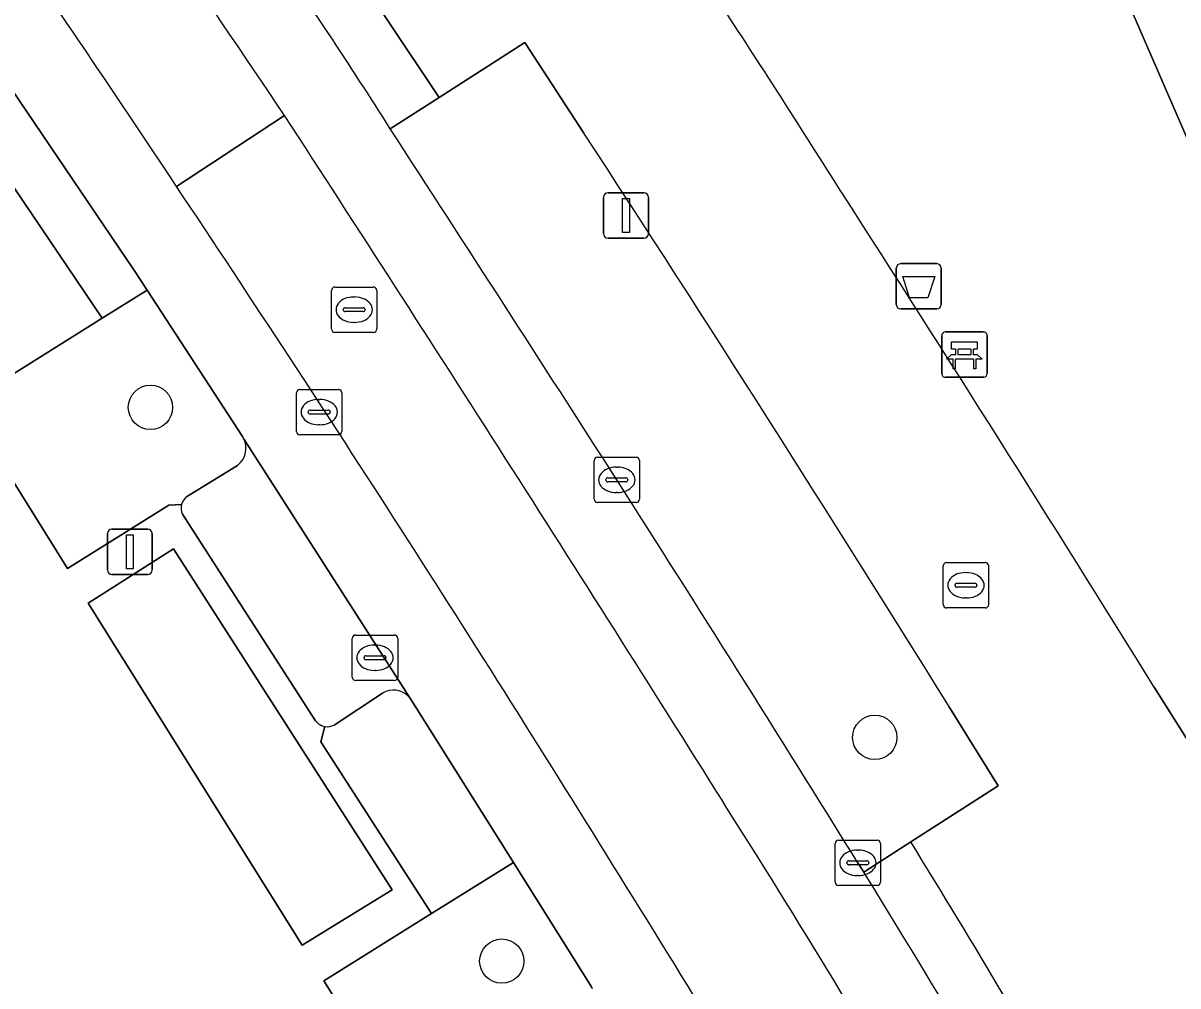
# Model space of a CAD drawing. Extents: x 159716 to 160783, y 383290 to 384031.
# Drawn here: x 160553.66 to 160579.13, y 383473.96 to 383495.21 of the extents above; entities that cross this region are included whole.
import ezdxf

# ---------------------------------------------------------------- set-up
doc = ezdxf.new("R2010")
doc.units = 0
for name, color, linetype in [('IMGEO_Afvalbak', 7, 'Continuous'), ('IMGEO_Bank', 7, 'Continuous'), ('IMGEO_Boom', 7, 'Continuous'), ('IMGEO_Groenvoorziening', 7, 'Continuous'), ('IMGEO_Kolk', 7, 'Continuous'), ('IMGEO_Lichtmast', 7, 'Continuous'), ('IMGEO_Parkeervlak_open', 7, 'Continuous'), ('IMGEO_Rijbaan_lokaal_gesloten', 7, 'Continuous'), ('IMGEO_Rijbaan_lokaal_open', 7, 'Continuous'), ('IMGEO_Rioolput', 7, 'Continuous'), ('IMGEO_Voetpad_open', 7, 'Continuous')]:
    doc.layers.add(name, color=color, linetype=linetype)

msp = doc.modelspace()

# ---------------------------------------------------------------- linework, layer by layer
at = {"layer": 'IMGEO_Afvalbak'}
for p, q in [((160572.92, 383488.998), (160572.92, 383489.798)), ((160572.92, 383489.798), (160572.92, 383488.998)), ((160573.02, 383489.898), (160573.81, 383489.898)), ((160573.81, 383489.898), (160573.02, 383489.898)), ((160573.91, 383489.798), (160573.91, 383488.998)), ((160573.91, 383488.998), (160573.91, 383489.798)), ((160573.81, 383488.898), (160573.02, 383488.898)), ((160573.02, 383488.898), (160573.81, 383488.898))]:
    msp.add_line(p, q, dxfattribs=at)
msp.add_lwpolyline([(160573.063, 383489.612), (160573.767, 383489.612), (160573.618, 383489.142), (160573.212, 383489.142), (160573.063, 383489.612)], dxfattribs=at)
for centre, start, end in [((160573.02, 383489.798), 90, 180), ((160573.02, 383489.798), 90, 180), ((160573.81, 383489.798), 0, 90), ((160573.81, 383489.798), 360, 90), ((160573.02, 383488.998), 180, 270), ((160573.02, 383488.998), 180, 270), ((160573.81, 383488.998), 270, 0), ((160573.81, 383488.998), 270, 0)]:
    msp.add_arc(centre, 0.1, start, end, dxfattribs=at)
at = {"layer": 'IMGEO_Bank'}
for p, q in [((160573.923, 383487.466), (160573.923, 383488.307)), ((160573.923, 383488.307), (160573.923, 383487.466)), ((160573.998, 383488.391), (160574.839, 383488.391)), ((160574.839, 383488.391), (160573.998, 383488.391)), ((160574.923, 383488.316), (160574.923, 383487.475)), ((160574.923, 383487.475), (160574.923, 383488.316)), ((160574.232, 383487.897), (160574.232, 383488.003)), ((160574.276, 383488.003), (160574.276, 383487.897)), ((160574.564, 383488.009), (160574.282, 383488.009)), ((160574.57, 383487.897), (160574.57, 383488.003)), ((160574.614, 383488.003), (160574.614, 383487.897)), ((160574.62, 383487.789), (160574.227, 383487.789)), ((160574.282, 383487.891), (160574.564, 383487.891)), ((160574.848, 383487.391), (160574.007, 383487.391)), ((160574.007, 383487.391), (160574.848, 383487.391))]:
    msp.add_line(p, q, dxfattribs=at)
for points in [[(160574.226, 383488.009), (160574.14, 383488.009), (160574.14, 383488.17), (160574.703, 383488.17), (160574.703, 383488.009), (160574.62, 383488.009)], [(160574.17, 383487.789), (160574.028, 383487.789), (160574.14, 383487.891), (160574.226, 383487.891)], [(160574.22, 383487.782), (160574.22, 383487.575), (160574.177, 383487.575), (160574.177, 383487.782)], [(160574.62, 383487.891), (160574.703, 383487.891), (160574.815, 383487.789), (160574.676, 383487.789)], [(160574.67, 383487.782), (160574.67, 383487.575), (160574.626, 383487.575), (160574.626, 383487.782)]]:
    msp.add_lwpolyline(points, dxfattribs=at)
for centre, radius, start, end in [((160574.001, 383488.313), 0.0779, 92.4484, 184.2845), ((160574.001, 383488.313), 0.0779, 92.4484, 184.2845), ((160574.845, 383488.313), 0.0779, 2.4484, 94.2845), ((160574.845, 383488.313), 0.0779, 2.4484, 94.2845), ((160574.225, 383488.002), 0.00671, 2.8957, 87.1043), ((160574.282, 383488.002), 0.00671, 92.8957, 177.1043), ((160574.564, 383488.002), 0.00671, 2.8957, 87.1043), ((160574.621, 383488.002), 0.00671, 92.8957, 177.1043), ((160574.17, 383487.782), 0.00671, 2.8957, 87.1043), ((160574.227, 383487.782), 0.00671, 92.8957, 177.1043), ((160574.225, 383487.898), 0.00671, 272.8957, 357.1043), ((160574.282, 383487.898), 0.00671, 182.8957, 267.1043), ((160574.564, 383487.898), 0.00671, 272.8957, 357.1043), ((160574.621, 383487.898), 0.00671, 182.8957, 267.1043), ((160574.619, 383487.782), 0.00671, 2.8957, 87.1043), ((160574.676, 383487.782), 0.00671, 92.8957, 177.1043), ((160574.001, 383487.469), 0.0779, 182.4484, 274.2845), ((160574.001, 383487.469), 0.0779, 182.4484, 274.2845), ((160574.845, 383487.469), 0.0779, 272.4484, 4.2845), ((160574.845, 383487.469), 0.0779, 272.4484, 4.2845)]:
    msp.add_arc(centre, radius, start, end, dxfattribs=at)
at = {"layer": 'IMGEO_Boom'}
for centre in [(160556.472, 383486.728), (160572.444, 383479.448), (160564.22, 383474.511)]:
    msp.add_circle(centre, 0.489, dxfattribs=at)
at = {"layer": 'IMGEO_Groenvoorziening'}
for points in [[(160596.348, 383499.376), (160596.086, 383500), (160594.426, 383503.95), (160593.321, 383506.581), (160592.189, 383506.167), (160583.853, 383502.745), (160577.257, 383500), (160576.32, 383499.61), (160583.978, 383481.963), (160584.349, 383482.176), (160586.475, 383483.084), (160600.577, 383489.311), (160598.231, 383494.895)], [(160561.804, 383476.086), (160556.983, 383483.608), (160555.1, 383482.407), (160559.814, 383474.865)]]:
    msp.add_lwpolyline(points, close=True, dxfattribs=at)
for points in [[(160578.607, 383480.557), (160579.387, 383479.321), (160583.978, 383481.963), (160576.32, 383499.61)], [(160566.031, 383492.778), (160564.726, 383494.778), (160562.836, 383493.562), (160561.761, 383492.87)], [(160556.398, 383489.31), (160555.408, 383488.692), (160552.377, 383486.801), (160554.641, 383483.175), (160556.876, 383484.568), (160557.157, 383484.588)], [(160558.539, 383486.017), (160558.502, 383486.084), (160556.398, 383489.31)], [(160557.289, 383484.771), (160558.389, 383485.447)], [(160561.592, 383480.423), (160560.522, 383479.72)], [(160564.476, 383476.686), (160562.224, 383480.277), (160562.192, 383480.32), (160562.156, 383480.359)], [(160572.072, 383476.681), (160572.201, 383476.473), (160573.239, 383477.14), (160575.165, 383478.377), (160574.07, 383480.147)], [(160560.32, 383479.687), (160560.23, 383479.351), (160562.668, 383475.559), (160564.476, 383476.686)], [(160564.476, 383476.686), (160562.668, 383475.559), (160560.294, 383474.079), (160562.198, 383471.04), (160564.537, 383472.482), (160564.839, 383472.502)], [(160566.215, 383473.908), (160566.196, 383473.943), (160564.476, 383476.686)]]:
    msp.add_lwpolyline(points, dxfattribs=at)
for centre, radius, start, end in [((160366.92, 383362.728), 241.899, 32.15651, 33.29823), ((159065.368, 382521.624), 1783.959, 32.69003, 32.985933), ((160002.621, 383125.322), 672.648, 31.837038, 33.112391), ((159921.18, 383072.952), 773.532, 31.798966, 32.755481), ((160558.107, 383485.826), 0.472, 306.6628, 23.8501), ((159877.764, 383045.758), 817.165, 31.825854, 32.525671), ((160557.459, 383484.509), 0.312, 123.0099, 165.3834), ((160561.832, 383480.022), 0.468, 46.1596, 120.8925), ((160560.372, 383480.003), 0.321, 260.6681, 297.8884)]:
    msp.add_arc(centre, radius, start, end, dxfattribs=at)
at = {"layer": 'IMGEO_Kolk'}
for p, q in [((160566.331, 383485.629), (160567.183, 383485.629)), ((160566.256, 383484.703), (160566.256, 383485.555)), ((160566.744, 383485.409), (160566.769, 383485.409)), ((160567.257, 383485.555), (160567.257, 383484.703)), ((160566.515, 383485.123), (160566.515, 383485.135)), ((160566.558, 383485.172), (160566.956, 383485.172)), ((160566.999, 383485.135), (160566.999, 383485.123)), ((160566.953, 383485.086), (160566.555, 383485.086)), ((160567.183, 383484.629), (160566.331, 383484.629)), ((160566.767, 383484.849), (160566.742, 383484.849)), ((160560.923, 383480.779), (160560.923, 383481.631)), ((160560.998, 383481.705), (160561.85, 383481.705)), ((160561.924, 383481.631), (160561.924, 383480.779)), ((160561.411, 383481.485), (160561.436, 383481.485)), ((160561.182, 383481.199), (160561.182, 383481.211)), ((160561.62, 383481.162), (160561.222, 383481.162)), ((160561.225, 383481.248), (160561.623, 383481.248)), ((160561.666, 383481.211), (160561.666, 383481.199)), ((160561.434, 383480.925), (160561.409, 383480.925)), ((160561.85, 383480.705), (160560.998, 383480.705)), ((160571.571, 383476.255), (160571.571, 383477.107)), ((160571.646, 383477.181), (160572.498, 383477.181)), ((160572.059, 383476.961), (160572.084, 383476.961)), ((160572.572, 383477.107), (160572.572, 383476.255)), ((160571.873, 383476.724), (160572.271, 383476.724)), ((160571.83, 383476.675), (160571.83, 383476.687)), ((160572.268, 383476.638), (160571.87, 383476.638)), ((160572.314, 383476.687), (160572.314, 383476.675)), ((160572.082, 383476.401), (160572.057, 383476.401)), ((160572.498, 383476.181), (160571.646, 383476.181))]:
    msp.add_line(p, q, dxfattribs=at)
for points in [[(160566.331, 383485.629), (160567.183, 383485.629)], [(160566.256, 383484.703), (160566.256, 383485.555)], [(160567.257, 383485.555), (160567.257, 383484.703)], [(160567.183, 383484.629), (160566.331, 383484.629)], [(160560.923, 383480.779), (160560.923, 383481.631)], [(160560.998, 383481.705), (160561.85, 383481.705)], [(160561.924, 383481.631), (160561.924, 383480.779)], [(160561.85, 383480.705), (160560.998, 383480.705)], [(160571.571, 383476.255), (160571.571, 383477.107)], [(160571.646, 383477.181), (160572.498, 383477.181)], [(160572.572, 383477.107), (160572.572, 383476.255)], [(160572.498, 383476.181), (160571.646, 383476.181)]]:
    msp.add_lwpolyline(points, dxfattribs=at)
for centre, radius, start, end in [((160566.333, 383485.553), 0.0765, 91.552, 178.448), ((160566.333, 383485.553), 0.0765, 91.552, 178.448), ((160567.181, 383485.553), 0.0765, 1.552, 88.448), ((160567.181, 383485.553), 0.0765, 1.552, 88.448), ((160566.555, 383485.132), 0.0403, 85.8775, 175.7526), ((160566.552, 383485.122), 0.0366, 178.938, 274.7102), ((160566.956, 383485.129), 0.043, 264.8664, 352.4533), ((160566.96, 383485.134), 0.0386, 1.7309, 96.639), ((160566.333, 383484.705), 0.0765, 181.552, 268.448), ((160566.333, 383484.705), 0.0765, 181.552, 268.448), ((160567.181, 383484.705), 0.0765, 271.552, 358.448), ((160567.181, 383484.705), 0.0765, 271.552, 358.448), ((160561, 383481.629), 0.0765, 91.552, 178.448), ((160561, 383481.629), 0.0765, 91.552, 178.448), ((160561.848, 383481.629), 0.0765, 1.552, 88.448), ((160561.848, 383481.629), 0.0765, 1.552, 88.448), ((160561.222, 383481.208), 0.0403, 85.8775, 175.7526), ((160561.219, 383481.198), 0.0366, 178.938, 274.7102), ((160561.623, 383481.205), 0.043, 264.8664, 352.4533), ((160561.627, 383481.21), 0.0386, 1.7309, 96.639), ((160561, 383480.781), 0.0765, 181.552, 268.448), ((160561, 383480.781), 0.0765, 181.552, 268.448), ((160561.848, 383480.781), 0.0765, 271.552, 358.448), ((160561.848, 383480.781), 0.0765, 271.552, 358.448), ((160571.648, 383477.105), 0.0765, 91.552, 178.448), ((160571.648, 383477.105), 0.0765, 91.552, 178.448), ((160572.496, 383477.105), 0.0765, 1.552, 88.448), ((160572.496, 383477.105), 0.0765, 1.552, 88.448), ((160571.87, 383476.684), 0.0403, 85.8775, 175.7526), ((160572.275, 383476.686), 0.0386, 1.7309, 96.639), ((160571.867, 383476.674), 0.0366, 178.938, 274.7102), ((160572.271, 383476.681), 0.043, 264.8664, 352.4533), ((160571.648, 383476.257), 0.0765, 181.552, 268.448), ((160571.648, 383476.257), 0.0765, 181.552, 268.448), ((160572.496, 383476.257), 0.0765, 271.552, 358.448), ((160572.496, 383476.257), 0.0765, 271.552, 358.448)]:
    msp.add_arc(centre, radius, start, end, dxfattribs=at)
for centre, major_axis, ratio, start_param, end_param in [((160566.743, 383485.129), (-0.387, 0.002), 0.722429, 4.712389, 7.853982), ((160566.768, 383485.129), (-0.39, 0.002), 0.717154, 1.570796, 4.712389), ((160561.41, 383481.205), (-0.387, 0.002), 0.722429, 4.712389, 7.853982), ((160561.435, 383481.205), (-0.39, 0.002), 0.717154, 1.570796, 4.712389), ((160572.058, 383476.681), (-0.387, 0.002), 0.722429, 4.712389, 7.853982), ((160572.083, 383476.681), (-0.39, 0.002), 0.717154, 1.570796, 4.712389)]:
    msp.add_ellipse(centre, major_axis=major_axis, ratio=ratio, start_param=start_param, end_param=end_param, dxfattribs=at)
at = {"layer": 'IMGEO_Lichtmast'}
for p, q in [((160566.463, 383490.561), (160566.463, 383491.361)), ((160566.463, 383491.361), (160566.463, 383490.561)), ((160566.563, 383491.461), (160567.353, 383491.461)), ((160567.353, 383491.461), (160566.563, 383491.461)), ((160567.453, 383491.361), (160567.453, 383490.561)), ((160567.453, 383490.561), (160567.453, 383491.361)), ((160567.353, 383490.461), (160566.563, 383490.461)), ((160566.563, 383490.461), (160567.353, 383490.461)), ((160555.523, 383483.142), (160555.523, 383483.942)), ((160555.523, 383483.942), (160555.523, 383483.142)), ((160555.623, 383484.042), (160556.413, 383484.042)), ((160556.413, 383484.042), (160555.623, 383484.042)), ((160556.513, 383483.942), (160556.513, 383483.142)), ((160556.513, 383483.142), (160556.513, 383483.942)), ((160556.413, 383483.042), (160555.623, 383483.042)), ((160555.623, 383483.042), (160556.413, 383483.042))]:
    msp.add_line(p, q, dxfattribs=at)
for points in [[(160566.883, 383491.336), (160567.033, 383491.336), (160567.033, 383490.586), (160566.883, 383490.586), (160566.883, 383491.336)], [(160555.943, 383483.917), (160556.093, 383483.917), (160556.093, 383483.167), (160555.943, 383483.167), (160555.943, 383483.917)]]:
    msp.add_lwpolyline(points, dxfattribs=at)
for centre, start, end in [((160566.563, 383491.361), 90, 180), ((160566.563, 383491.361), 90, 180), ((160567.353, 383491.361), 0, 90), ((160567.353, 383491.361), 360, 90), ((160566.563, 383490.561), 180, 270), ((160566.563, 383490.561), 180, 270), ((160567.353, 383490.561), 270, 0), ((160567.353, 383490.561), 270, 0), ((160555.623, 383483.942), 90, 180), ((160555.623, 383483.942), 90, 180), ((160556.413, 383483.942), 0, 90), ((160556.413, 383483.942), 360, 90), ((160555.623, 383483.142), 180, 270), ((160555.623, 383483.142), 180, 270), ((160556.413, 383483.142), 270, 0), ((160556.413, 383483.142), 270, 0)]:
    msp.add_arc(centre, 0.1, start, end, dxfattribs=at)
at = {"layer": 'IMGEO_Parkeervlak_open'}
for points in [[(160562.156, 383480.359), (160562.192, 383480.32), (160558.539, 383486.017)], [(160558.389, 383485.447), (160557.289, 383484.771)], [(160557.176, 383484.369), (160560.112, 383479.811)], [(160560.522, 383479.72), (160561.592, 383480.423)]]:
    msp.add_lwpolyline(points, dxfattribs=at)
for centre, radius, start, end in [((160558.107, 383485.826), 0.472, 306.6628, 23.8501), ((160557.459, 383484.509), 0.312, 123.0099, 165.3834), ((160557.464, 383484.504), 0.319, 164.7801, 205.1368), ((160561.832, 383480.022), 0.468, 46.1596, 120.8925), ((160560.367, 383480.003), 0.319, 216.9234, 261.4737), ((160560.372, 383480.003), 0.321, 260.6681, 297.8884)]:
    msp.add_arc(centre, radius, start, end, dxfattribs=at)
at = {"layer": 'IMGEO_Rijbaan_lokaal_gesloten'}
for points in [[(160534.861, 383521.268), (160533.492, 383520.126), (160533.701, 383519.875), (160535.625, 383517.558), (160535.655, 383517.517), (160535.673, 383517.485), (160543.509, 383507.473), (160543.553, 383507.435), (160543.595, 383507.392), (160544.622, 383506.053), (160544.923, 383505.657), (160544.956, 383505.607), (160552.445, 383495.159), (160552.479, 383495.114), (160553.058, 383494.259), (160556.118, 383489.74), (160556.398, 383489.31), (160558.502, 383486.084), (160558.539, 383486.017), (160562.192, 383480.32), (160562.224, 383480.277), (160564.476, 383476.686), (160566.196, 383473.943), (160566.215, 383473.908)], [(160572.201, 383476.473), (160572.072, 383476.681)]]:
    msp.add_lwpolyline(points, dxfattribs=at)
for centre, radius, start, end in [((160234.4, 383275.322), 391.279, 33.83099, 36.6946), ((160294.721, 383318.184), 314.465, 33.4681, 36.2759), ((160469.964, 383435.013), 108.508, 32.2218, 34.87351), ((159610.761, 382876.565), 1131.445, 32.112129, 33.022406), ((159065.368, 382521.624), 1783.959, 32.69003, 32.985933), ((160124.555, 383202.962), 519.963, 31.72792, 33.71891), ((159877.764, 383045.758), 817.165, 31.825854, 32.525671), ((160378.372, 383356.894), 225.941, 27.73234, 32.41697), ((160387.405, 383361.707), 217.534, 28.33677, 31.84198), ((160292.754, 383304.882), 323.307, 28.75868, 32.04063)]:
    msp.add_arc(centre, radius, start, end, dxfattribs=at)
at = {"layer": 'IMGEO_Rijbaan_lokaal_open'}
for points in [[(160559.429, 383493.165), (160557.045, 383491.603)], [(160557.045, 383491.603), (160559.429, 383493.165)]]:
    msp.add_lwpolyline(points, dxfattribs=at)
for centre, radius, start, end in [((160234.4, 383275.322), 391.279, 33.83099, 36.6946), ((160294.721, 383318.184), 314.465, 33.4681, 36.2759), ((159610.761, 382876.565), 1131.445, 32.112129, 33.022406), ((160124.555, 383202.962), 519.963, 31.72792, 33.71891), ((160378.372, 383356.894), 225.941, 27.73234, 32.41697), ((160292.754, 383304.882), 323.307, 28.75868, 32.04063)]:
    msp.add_arc(centre, radius, start, end, dxfattribs=at)
at = {"layer": 'IMGEO_Rioolput'}
for p, q in [((160560.464, 383488.457), (160560.464, 383489.309)), ((160560.539, 383489.383), (160561.391, 383489.383)), ((160561.465, 383489.309), (160561.465, 383488.457)), ((160560.952, 383489.163), (160560.977, 383489.163)), ((160560.723, 383488.877), (160560.723, 383488.889)), ((160561.161, 383488.84), (160560.763, 383488.84)), ((160560.766, 383488.926), (160561.164, 383488.926)), ((160561.207, 383488.889), (160561.207, 383488.877)), ((160560.975, 383488.603), (160560.95, 383488.603)), ((160561.391, 383488.383), (160560.539, 383488.383)), ((160559.693, 383486.198), (160559.693, 383487.05)), ((160559.768, 383487.124), (160560.62, 383487.124)), ((160560.181, 383486.904), (160560.206, 383486.904)), ((160560.694, 383487.05), (160560.694, 383486.198)), ((160559.995, 383486.667), (160560.393, 383486.667)), ((160559.952, 383486.618), (160559.952, 383486.63)), ((160560.39, 383486.581), (160559.992, 383486.581)), ((160560.436, 383486.63), (160560.436, 383486.618)), ((160560.204, 383486.344), (160560.179, 383486.344)), ((160560.62, 383486.124), (160559.768, 383486.124)), ((160573.955, 383482.377), (160573.955, 383483.229)), ((160574.03, 383483.303), (160574.882, 383483.303)), ((160574.443, 383483.083), (160574.468, 383483.083)), ((160574.956, 383483.229), (160574.956, 383482.377)), ((160574.257, 383482.846), (160574.655, 383482.846)), ((160574.214, 383482.797), (160574.214, 383482.809)), ((160574.652, 383482.76), (160574.254, 383482.76)), ((160574.698, 383482.809), (160574.698, 383482.797)), ((160574.466, 383482.523), (160574.441, 383482.523)), ((160574.882, 383482.303), (160574.03, 383482.303))]:
    msp.add_line(p, q, dxfattribs=at)
for points in [[(160560.464, 383488.457), (160560.464, 383489.309)], [(160560.539, 383489.383), (160561.391, 383489.383)], [(160561.465, 383489.309), (160561.465, 383488.457)], [(160561.391, 383488.383), (160560.539, 383488.383)], [(160559.693, 383486.198), (160559.693, 383487.05)], [(160559.768, 383487.124), (160560.62, 383487.124)], [(160560.694, 383487.05), (160560.694, 383486.198)], [(160560.62, 383486.124), (160559.768, 383486.124)], [(160573.955, 383482.377), (160573.955, 383483.229)], [(160574.03, 383483.303), (160574.882, 383483.303)], [(160574.956, 383483.229), (160574.956, 383482.377)], [(160574.882, 383482.303), (160574.03, 383482.303)]]:
    msp.add_lwpolyline(points, dxfattribs=at)
for centre, radius, start, end in [((160560.541, 383489.307), 0.0765, 91.552, 178.448), ((160560.541, 383489.307), 0.0765, 91.552, 178.448), ((160561.389, 383489.307), 0.0765, 1.552, 88.448), ((160561.389, 383489.307), 0.0765, 1.552, 88.448), ((160560.763, 383488.886), 0.0403, 85.8775, 175.7526), ((160560.76, 383488.876), 0.0366, 178.938, 274.7102), ((160561.164, 383488.883), 0.043, 264.8664, 352.4533), ((160561.168, 383488.888), 0.0386, 1.7309, 96.639), ((160560.541, 383488.459), 0.0765, 181.552, 268.448), ((160560.541, 383488.459), 0.0765, 181.552, 268.448), ((160561.389, 383488.459), 0.0765, 271.552, 358.448), ((160561.389, 383488.459), 0.0765, 271.552, 358.448), ((160559.77, 383487.048), 0.0765, 91.552, 178.448), ((160559.77, 383487.048), 0.0765, 91.552, 178.448), ((160560.618, 383487.048), 0.0765, 1.552, 88.448), ((160560.618, 383487.048), 0.0765, 1.552, 88.448), ((160559.992, 383486.627), 0.0403, 85.8775, 175.7526), ((160560.397, 383486.629), 0.0386, 1.7309, 96.639), ((160559.989, 383486.617), 0.0366, 178.938, 274.7102), ((160560.393, 383486.624), 0.043, 264.8664, 352.4533), ((160559.77, 383486.2), 0.0765, 181.552, 268.448), ((160559.77, 383486.2), 0.0765, 181.552, 268.448), ((160560.618, 383486.2), 0.0765, 271.552, 358.448), ((160560.618, 383486.2), 0.0765, 271.552, 358.448), ((160574.032, 383483.227), 0.0765, 91.552, 178.448), ((160574.032, 383483.227), 0.0765, 91.552, 178.448), ((160574.88, 383483.227), 0.0765, 1.552, 88.448), ((160574.88, 383483.227), 0.0765, 1.552, 88.448), ((160574.254, 383482.806), 0.0403, 85.8775, 175.7526), ((160574.659, 383482.808), 0.0386, 1.7309, 96.639), ((160574.251, 383482.796), 0.0366, 178.938, 274.7102), ((160574.655, 383482.803), 0.043, 264.8664, 352.4533), ((160574.032, 383482.379), 0.0765, 181.552, 268.448), ((160574.032, 383482.379), 0.0765, 181.552, 268.448), ((160574.88, 383482.379), 0.0765, 271.552, 358.448), ((160574.88, 383482.379), 0.0765, 271.552, 358.448)]:
    msp.add_arc(centre, radius, start, end, dxfattribs=at)
for centre, major_axis, ratio, start_param, end_param in [((160560.951, 383488.883), (-0.387, 0.002), 0.722429, 4.712389, 7.853982), ((160560.976, 383488.883), (-0.39, 0.002), 0.717154, 1.570796, 4.712389), ((160560.18, 383486.624), (-0.387, 0.002), 0.722429, 4.712389, 7.853982), ((160560.205, 383486.624), (-0.39, 0.002), 0.717154, 1.570796, 4.712389), ((160574.442, 383482.803), (-0.387, 0.002), 0.722429, 4.712389, 7.853982), ((160574.467, 383482.803), (-0.39, 0.002), 0.717154, 1.570796, 4.712389)]:
    msp.add_ellipse(centre, major_axis=major_axis, ratio=ratio, start_param=start_param, end_param=end_param, dxfattribs=at)
at = {"layer": 'IMGEO_Voetpad_open'}
for points in [[(160560.601, 383496.914), (160562.836, 383493.562), (160564.726, 383494.778), (160566.031, 383492.778)], [(160561.761, 383492.87), (160562.836, 383493.562), (160560.601, 383496.914)], [(160557.157, 383484.588), (160556.876, 383484.568), (160554.641, 383483.175), (160552.377, 383486.801), (160555.408, 383488.692), (160552.099, 383493.589), (160553.058, 383494.259), (160552.479, 383495.114), (160552.445, 383495.159)], [(160560.112, 383479.811), (160557.176, 383484.369)], [(160577.299, 383470.287), (160582.776, 383474.024), (160579.387, 383479.321), (160578.607, 383480.557)], [(160574.07, 383480.147), (160575.165, 383478.377), (160573.239, 383477.14)], [(160560.23, 383479.351), (160560.32, 383479.687)], [(160564.839, 383472.502), (160564.537, 383472.482), (160562.198, 383471.04), (160560.294, 383474.079), (160562.668, 383475.559), (160560.23, 383479.351)], [(160573.239, 383477.14), (160572.201, 383476.473)]]:
    msp.add_lwpolyline(points, dxfattribs=at)
for points in [[(160553.058, 383494.259), (160552.099, 383493.589), (160555.408, 383488.692), (160556.398, 383489.31), (160556.118, 383489.74)], [(160555.1, 383482.407), (160556.983, 383483.608), (160561.804, 383476.086), (160559.814, 383474.865)]]:
    msp.add_lwpolyline(points, close=True, dxfattribs=at)
for centre, radius, start, end in [((160469.964, 383435.013), 108.508, 32.2218, 34.87351), ((160366.92, 383362.728), 241.899, 32.15651, 33.29823), ((160002.621, 383125.322), 672.648, 31.837038, 33.112391), ((159921.18, 383072.952), 773.532, 31.798966, 32.755481), ((160557.464, 383484.504), 0.319, 164.7801, 205.1368), ((160560.367, 383480.003), 0.319, 216.9234, 261.4737), ((160395.416, 383367.161), 209.085, 29.5528, 31.7357), ((160395.416, 383367.161), 209.085, 29.5528, 31.7357), ((160387.405, 383361.707), 217.534, 28.33677, 31.84198)]:
    msp.add_arc(centre, radius, start, end, dxfattribs=at)

doc.saveas('drawing.dxf')
